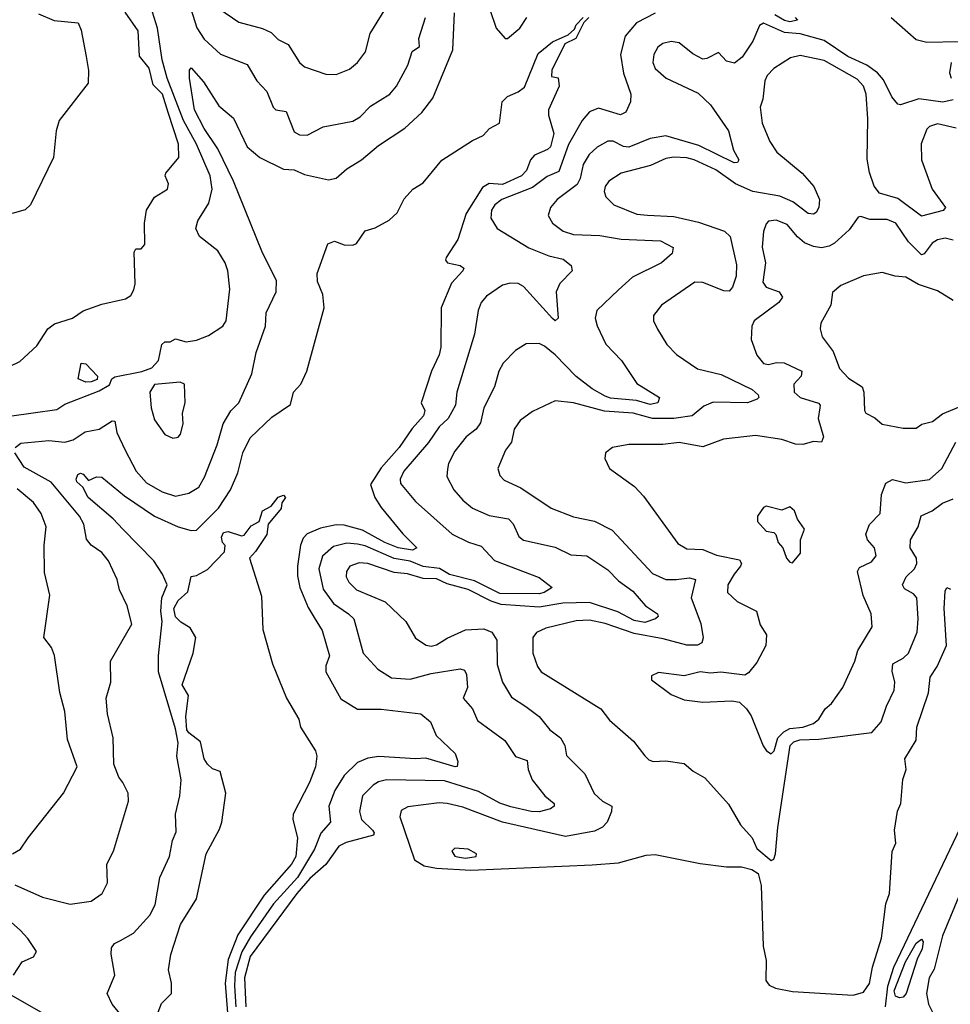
# Model space of a CAD drawing. Extents: x 1552294 to 1694791, y 811929 to 917222.
# Tile 313 of 643: x 1610594 to 1614124, y 903844 to 907577. Entities that reach past the tile are written whole.
import ezdxf

# ---------------------------------------------------------------- set-up
doc = ezdxf.new("R2010")
doc.units = 0

msp = doc.modelspace()

# ---------------------------------------------------------------- linework, layer by layer
at = {"layer": '0CON10XD'}
for points in [[(1611227.5, 907667.5), (1611265.6, 907545.6), (1611293.6, 907503.6), (1611356.3, 907446.3), (1611456.6, 907406.6), (1611493.6, 907345), (1611531.1, 907305), (1611555.8, 907245), (1611565.6, 907235.6), (1611605, 907228.6), (1611635, 907151.5), (1611655, 907140), (1611685, 907139.4), (1611745, 907170.5), (1611858.1, 907191.9), (1611885, 907209.1), (1611925, 907248.9), (1611997.5, 907295), (1612022.9, 907325), (1612066.2, 907405), (1612083.3, 907456.7), (1612110, 907475), (1612108.4, 907505), (1612133.6, 907585)], [(1610555, 906074.3), (1610735, 906098.8), (1610765, 906120), (1610895, 906170), (1610935, 906192.5), (1610943.8, 906215), (1610955, 906223.3), (1611057.3, 906242.7), (1611095, 906257.2), (1611121, 906285), (1611133.8, 906346.2), (1611145, 906355.8), (1611164.2, 906355.8), (1611185, 906366.9), (1611225, 906355.3), (1611265, 906361.4), (1611310.4, 906379.6), (1611364.6, 906415), (1611377.7, 906435), (1611391.1, 906555), (1611383.3, 906625), (1611373.3, 906655), (1611345, 906700.8), (1611275.5, 906755.5), (1611262.7, 906785), (1611269.5, 906815), (1611311.7, 906881.7), (1611324.7, 906935), (1611316.5, 906985), (1611264.8, 907105), (1611215, 907194.1), (1611153.5, 907355), (1611134, 907425), (1611117, 907545), (1611097.8, 907605)], [(1610555, 906262.5), (1610595, 906281.2), (1610658.9, 906341.1), (1610701.4, 906405), (1610725.9, 906424.1), (1610794.3, 906445.7), (1610835, 906473.3), (1610905, 906498), (1610995, 906518.8), (1611015, 906531.2), (1611027.4, 906552.6), (1611031.6, 906575), (1611028.1, 906695), (1611035, 906708.8), (1611055, 906708.8), (1611068.6, 906725), (1611067.5, 906805), (1611074.6, 906855.4), (1611106, 906904), (1611154.4, 906935), (1611158.6, 906955), (1611145.6, 906985), (1611148.5, 906995), (1611197.6, 907055), (1611196.4, 907105), (1611157.6, 907225), (1611135.2, 907295), (1611100.1, 907330.1), (1611085, 907392.5), (1611049, 907439), (1611042.9, 907535), (1610993.6, 907605)], [(1610577.5, 905955), (1610597.9, 905972.1), (1610705, 905981.5), (1610765, 905975.7), (1610796.4, 905983.6), (1610841.9, 906015), (1610895, 906024.8), (1610945, 906056.3), (1610955, 906055.5), (1610962.6, 906012.6), (1610993.9, 905945), (1611036.1, 905865), (1611075, 905821.3), (1611135, 905787.2), (1611185, 905771.2), (1611235, 905782.5), (1611273.1, 905805), (1611295, 905842.5), (1611343.5, 905965), (1611366, 906045), (1611395.2, 906094.7), (1611425.4, 906125), (1611474.5, 906235), (1611490.5, 906315), (1611526.7, 906415), (1611528.8, 906465), (1611566.3, 906545), (1611568.5, 906588.5), (1611515, 906692.9), (1611405, 906964.7), (1611345, 907086.9), (1611293.5, 907165), (1611257.6, 907235), (1611238.2, 907355), (1611238, 907385), (1611245, 907393.8), (1611290.7, 907340.7), (1611350, 907250), (1611405, 907204.2), (1611456.5, 907095), (1611505.4, 907055), (1611595, 907010), (1611635, 907007.9), (1611675, 906989.7), (1611765, 906969.7), (1611795, 906975.5), (1611835, 907011.5), (1611891.1, 907045), (1611955, 907099.6), (1612055, 907165.5), (1612119.6, 907225), (1612160.6, 907279.4), (1612237.3, 907462.7), (1612243.4, 907603.4)], [(1611349.9, 907619.9), (1611425, 907567.3), (1611515, 907543.8), (1611548.5, 907528.5), (1611575, 907501.9), (1611612.6, 907482.6), (1611655, 907414.2), (1611675, 907397.8), (1611755, 907370), (1611795, 907369.4), (1611845, 907388.9), (1611876, 907414), (1611905.4, 907454.6), (1611923.8, 907525), (1611993.1, 907636.9)], [(1612377.1, 907615), (1612401.5, 907545), (1612435, 907506), (1612445, 907505.6), (1612491.8, 907545), (1612518.1, 907585)], [(1610665, 907599.2), (1610725, 907574.4), (1610815.3, 907565.3), (1610827.2, 907537.2), (1610846.8, 907436.8), (1610855.3, 907384.7), (1610853.7, 907336.3), (1610744.3, 907195), (1610732.5, 907155), (1610722.9, 907055), (1610635.5, 906874.5), (1610615, 906855.8), (1610565, 906842.5)], [(1611025, 903747.3), (1610944.7, 903845), (1610926.2, 903885), (1610954.5, 903955), (1610940.5, 904035), (1610942.1, 904057.9), (1610953.8, 904075), (1610976, 904086), (1611025.9, 904114.1), (1611088.1, 904181.9), (1611108.3, 904221.7), (1611125.5, 904324.5), (1611162.5, 904405), (1611173.5, 904465), (1611187.6, 904497.6), (1611184.5, 904565), (1611201.1, 904635), (1611206.2, 904695), (1611189.6, 904785), (1611194.6, 904835.4), (1611185, 904888), (1611120.3, 905105), (1611120.6, 905165), (1611134.2, 905295.8), (1611129.3, 905335), (1611133, 905385), (1611153.9, 905435), (1611136, 905475), (1611103.1, 905525), (1610985.8, 905645.8), (1610948.8, 905685), (1610853.6, 905765), (1610833.9, 905805), (1610811.3, 905825), (1610808.4, 905835), (1610815, 905853.3), (1610825, 905858.2), (1610835, 905853.5), (1610855, 905830.4), (1610885, 905843.3), (1610905, 905842.2), (1610992.2, 905772.2), (1611105, 905694.7), (1611194.8, 905654.8), (1611245, 905640.3), (1611265, 905641.8), (1611348.5, 905725), (1611393.2, 905795), (1611420.9, 905859.1), (1611440.2, 905935), (1611468.2, 905991.8), (1611550.1, 906069.9), (1611621.3, 906118.7), (1611633.1, 906165), (1611660, 906195), (1611683.1, 906245), (1611715.9, 906364.1), (1611748.6, 906485), (1611743.3, 906535), (1611723.1, 906585), (1611722.3, 906615), (1611763.1, 906726.9), (1611787.6, 906737.6), (1611825, 906723.3), (1611858.3, 906721.7), (1611871.1, 906728.9), (1611904, 906776), (1611942.6, 906787.4), (1611995, 906816.5), (1612025.9, 906845), (1612052.4, 906897.6), (1612085.4, 906934.6), (1612125, 906958.6), (1612195.2, 907044.8), (1612311.3, 907118.7), (1612352.3, 907137.7), (1612375.6, 907164.4), (1612414.4, 907185), (1612424.6, 907265), (1612445, 907285.3), (1612485, 907303.1), (1612508.4, 907321.6), (1612561.1, 907448.9), (1612615, 907493.3), (1612675, 907519.4), (1612698.9, 907541.1), (1612705, 907557.8), (1612730.8, 907585)], [(1612753.3, 907585), (1612734.2, 907565.8), (1612703.8, 907505), (1612662, 907485), (1612612.5, 907385), (1612611.7, 907361.7), (1612637, 907357), (1612640, 907325), (1612600, 907235), (1612600, 907215), (1612620.5, 907145), (1612607.1, 907095), (1612596.7, 907085), (1612546.2, 907063.8), (1612531.4, 907045), (1612516.7, 907005), (1612497.5, 906985), (1612425, 906951.7), (1612375, 906956.1), (1612349.6, 906940.4), (1612288.1, 906841.9), (1612256.4, 906743.6), (1612211.4, 906675), (1612209.2, 906665), (1612216.7, 906655), (1612265, 906645.4), (1612278.2, 906635), (1612275.4, 906625), (1612232.4, 906577.6), (1612192.4, 906485), (1612191.2, 906335), (1612185, 906306.2), (1612156.7, 906245), (1612116.8, 906125), (1612130.9, 906095), (1612125.2, 906075), (1612083.1, 906026.9), (1612033.6, 905955), (1611965, 905877.8), (1611924.3, 905815), (1611940.9, 905765), (1611965, 905727.3), (1612047.7, 905627.8), (1612100, 905575), (1612084.5, 905565.5), (1612030, 905575), (1611979.2, 905595), (1611895, 905642.2), (1611825, 905661.3), (1611795, 905661.6), (1611735, 905649.8), (1611685, 905628.1), (1611669.2, 905610.8), (1611658.7, 905585), (1611647.4, 905505), (1611648.4, 905468.4), (1611656.5, 905425), (1611688.1, 905348.1), (1611711.2, 905311.2), (1611742, 905262), (1611769.2, 905165), (1611755, 905127.5), (1611755.6, 905105), (1611812.4, 905002.4), (1611875, 904963.6), (1611965, 904963.1), (1612115.4, 904945.4), (1612152.5, 904915), (1612173.5, 904863.5), (1612245.6, 904795), (1612256, 904765), (1612253.8, 904746.2), (1612245.4, 904744.6), (1612135, 904777.5), (1612095, 904774.8), (1611956.1, 904783.9), (1611915, 904776.9), (1611875, 904761.6), (1611825, 904712), (1611789.5, 904655), (1611766.9, 904595), (1611772.9, 904535), (1611736.4, 904493.6), (1611712.4, 904432.4), (1611648.1, 904325), (1611557.4, 904225), (1611469.5, 904100.5), (1611436.4, 904043.6), (1611411.9, 903965), (1611408.5, 903915), (1611413.6, 903835)], [(1613005, 907601), (1612933.5, 907565), (1612890.7, 907515), (1612872.7, 907445), (1612884.4, 907374.4), (1612912.5, 907295), (1612910.4, 907265), (1612893.6, 907226.4), (1612873.2, 907216.8), (1612789, 907241), (1612755, 907227.1), (1612727.3, 907195), (1612676.1, 907103.9), (1612638.8, 907001.2), (1612595, 906982.4), (1612539.6, 906940.4), (1612423.3, 906895), (1612396.2, 906875), (1612384.1, 906855), (1612381.5, 906825), (1612405.3, 906785.3), (1612525, 906712.2), (1612601.2, 906681.2), (1612655, 906669.2), (1612686, 906645), (1612689.2, 906625), (1612643.3, 906576.7), (1612629.1, 906545), (1612636.5, 906445), (1612625, 906435.8), (1612615, 906444.3), (1612505.6, 906565.6), (1612485, 906576.3), (1612455, 906577.7), (1612425, 906570.4), (1612365, 906529.4), (1612345, 906504.2), (1612332.9, 906475), (1612319.7, 906385), (1612251.9, 906165), (1612246.6, 906115), (1612218.9, 906065), (1612185, 906033.3), (1612145, 905973.8), (1612050.8, 905865), (1612037.5, 905835), (1612038.5, 905818.5), (1612095, 905750.9), (1612235, 905627.2), (1612296.4, 905596.4), (1612345, 905581.1), (1612395, 905526.3), (1612565, 905462.9), (1612613.8, 905425), (1612583.8, 905405), (1612565, 905400.3), (1612415, 905401.6), (1612319.2, 905449.2), (1612225, 905474.1), (1612186.6, 905496.6), (1612125, 905503.6), (1612075, 905524.5), (1612015, 905534.5), (1611905, 905581.8), (1611875, 905589), (1611835, 905592.1), (1611785, 905579.6), (1611743, 905543), (1611728.4, 905495), (1611745, 905418.5), (1611783.9, 905363.9), (1611841.8, 905325), (1611861.2, 905305), (1611896.9, 905175), (1611952.5, 905115), (1612005, 905082.1), (1612075, 905076.4), (1612155, 905098.6), (1612265, 905116.5), (1612281.3, 905111.3), (1612289.1, 905095), (1612292.1, 905045), (1612275.6, 905005), (1612312.2, 904965), (1612330.5, 904920.5), (1612433.8, 904845), (1612474.2, 904784.2), (1612518.8, 904768.8), (1612523.3, 904735), (1612538.5, 904695), (1612585.5, 904635), (1612621.4, 904605), (1612621.4, 904595), (1612608, 904585), (1612565, 904574), (1612534.7, 904575.3), (1612456.5, 904593.5), (1612415, 904606.5), (1612335, 904651.1), (1612205, 904691), (1611985, 904695.2), (1611955, 904687.8), (1611934.5, 904675), (1611894.7, 904635), (1611883.3, 904575), (1611890.7, 904545), (1611932.5, 904505), (1611938.4, 904495), (1611935.5, 904485), (1611832.2, 904457.8), (1611805, 904443.4), (1611755.2, 904374.8), (1611695, 904321.3), (1611644.8, 904265), (1611468.5, 904025), (1611447, 903945), (1611452.3, 903835)], [(1613535.8, 907585), (1613544, 907575), (1613515, 907569.3), (1613495, 907573.8), (1613458.2, 907595)], [(1613899.2, 907585), (1613995, 907502.2), (1614035, 907491.4), (1614155, 907493.8)], [(1614135, 907273.3), (1614095.3, 907264.7), (1614005, 907276.5), (1613935, 907253.9), (1613925, 907257.2), (1613901.9, 907285), (1613870.9, 907349.1), (1613848.4, 907375), (1613806.9, 907405), (1613735, 907437.7), (1613645, 907497.8), (1613555, 907523.6), (1613495, 907527.8), (1613415, 907563.6), (1613400.5, 907555), (1613375.3, 907495), (1613335, 907435.4), (1613305, 907412.7), (1613275, 907419.1), (1613245, 907452.9), (1613200.7, 907429.3), (1613185, 907427.5), (1613147.7, 907447.7), (1613095, 907489.6), (1613065, 907494.6), (1613033.2, 907486.8), (1613015, 907473.3), (1612998.9, 907445), (1612996.1, 907415), (1613005, 907391.4), (1613045.7, 907355), (1613167.8, 907297.8), (1613215, 907253.6), (1613282.7, 907155), (1613301.9, 907081.9), (1613322, 907045), (1613316.7, 907035), (1613303.7, 907033.7), (1613170.3, 907100.3), (1613045, 907136.7), (1612985, 907125.9), (1612905, 907093.9), (1612885, 907095.6), (1612845, 907116.8), (1612825, 907116.4), (1612785, 907094.1), (1612754.2, 907065.8), (1612731.5, 907028.5), (1612719.4, 906975), (1612708.1, 906951.9), (1612632.9, 906895), (1612607.5, 906865), (1612598.9, 906835), (1612615.7, 906805), (1612655, 906775.4), (1612695, 906763.1), (1612795, 906758.7), (1612875, 906744.3), (1613025, 906738.2), (1613072.7, 906712.7), (1613069.3, 906690.7), (1613028.5, 906655), (1612919, 906601), (1612865, 906553.3), (1612782.9, 906475), (1612777.5, 906445), (1612785, 906416.2), (1612817.4, 906347.4), (1612876.5, 906285), (1612935, 906198), (1613020.8, 906145), (1613014.2, 906125), (1612985, 906117.5), (1612933.1, 906133.1), (1612835, 906142.3), (1612815, 906149.1), (1612765, 906177.7), (1612704.5, 906224.5), (1612625, 906306.8), (1612585, 906339.5), (1612565, 906348.9), (1612515, 906348.6), (1612475, 906323.1), (1612427.5, 906275), (1612411.2, 906245), (1612394.6, 906185), (1612354.4, 906105.6), (1612341.4, 906048.6), (1612326.1, 906025), (1612287.9, 905995), (1612245, 905941.1), (1612221.2, 905895), (1612216.8, 905873.2), (1612214.7, 905844.7), (1612241.2, 905795), (1612275.4, 905755), (1612311.1, 905725), (1612375, 905697.5), (1612448.1, 905685), (1612465.6, 905665.6), (1612487.6, 905617.6), (1612505, 905603.9), (1612625, 905577.3), (1612685, 905548.2), (1612745, 905544.7), (1612825, 905490.9), (1612865, 905449.2), (1612920.4, 905410.4), (1612967.3, 905355), (1613014, 905325), (1613015.8, 905315), (1613005.8, 905305), (1612965, 905292.3), (1612925, 905299.5), (1612862.4, 905332.4), (1612755, 905367.8), (1612654.9, 905365.1), (1612565, 905350), (1612420.3, 905360.3), (1612382.5, 905372.5), (1612295, 905417.4), (1612215, 905438.6), (1612175, 905457.1), (1612125, 905458.4), (1612065, 905476), (1612015, 905481), (1611914.8, 905515.2), (1611882.2, 905517.8), (1611846.9, 905505), (1611833.8, 905485), (1611832.9, 905465), (1611842.7, 905445), (1611871.9, 905415), (1611980.5, 905370.5), (1612058.9, 905295), (1612095, 905232.9), (1612135.4, 905205.4), (1612155, 905202.1), (1612175, 905206.9), (1612215, 905232.9), (1612285.5, 905264.5), (1612355, 905267.4), (1612384.7, 905255), (1612404.4, 905225), (1612405, 905132.5), (1612425.3, 905065.3), (1612459.1, 905009.1), (1612513.5, 904973.5), (1612564.3, 904935), (1612605.6, 904885), (1612645, 904854.4), (1612662.5, 904825), (1612667.9, 904787.9), (1612737.8, 904717.8), (1612773.4, 904643.4), (1612804.2, 904615), (1612839.6, 904595), (1612839.2, 904575), (1612822.9, 904535), (1612805, 904515.4), (1612775, 904501.1), (1612665, 904480.3), (1612425, 904535.3), (1612275, 904591.2), (1612215, 904605.8), (1612185, 904607.5), (1612066.5, 904593.5), (1612041.5, 904578.5), (1612035.5, 904555), (1612091.9, 904391.9), (1612128.8, 904368.8), (1612175, 904360.1), (1612305, 904352.5), (1612765, 904372.6), (1612865, 904380.3), (1612970.6, 904409.4), (1613005, 904411.8), (1613175, 904377.9), (1613275.3, 904365.3), (1613332.5, 904365), (1613371.2, 904355), (1613395, 904340.6), (1613406.1, 904295), (1613413.8, 904065), (1613425, 904010), (1613424.3, 903935), (1613436.7, 903916.7), (1613460.6, 903905), (1613525, 903892.5), (1613755, 903879.6), (1613795, 903889.8), (1613817.3, 903922.7), (1613829.5, 903985), (1613863.3, 904095), (1613880, 904225), (1613893.3, 904265), (1613903, 904423), (1613917.5, 904455), (1613912.5, 904505), (1613923.6, 904576.4), (1613936.2, 904605), (1613943.6, 904696.4), (1613956, 904735), (1613951.2, 904775), (1613994.5, 904845.5), (1613997.7, 904895), (1614041.5, 905025), (1614048.2, 905085), (1614073.6, 905125), (1614109.5, 905205), (1614100.2, 905345), (1614105, 905410), (1614111.2, 905425), (1614125, 905418.6)], [(1614145.9, 907165.9), (1614075, 907181.8), (1614045, 907171.5), (1614035, 907161.4), (1614013.1, 907106.9), (1614015.4, 907045), (1614055.3, 906935), (1614105.7, 906865), (1614096.9, 906853.1), (1614015, 906832.7), (1613925, 906899.2), (1613855, 906918.7), (1613835.6, 906945.6), (1613817.2, 906997.2), (1613808.1, 907048.1), (1613811.3, 907201.3), (1613804.4, 907295), (1613794.2, 907325), (1613771.2, 907351.2), (1613645, 907421.6), (1613555, 907441.4), (1613518.3, 907431.7), (1613455, 907391.9), (1613429.4, 907365), (1613420.6, 907345), (1613412.9, 907275), (1613402.9, 907245), (1613410, 907185), (1613439.1, 907115), (1613466.4, 907075), (1613562.7, 906995), (1613606.4, 906945), (1613628.1, 906895), (1613625.6, 906865), (1613615, 906846), (1613605, 906839.4), (1613585, 906842.3), (1613526.5, 906886.5), (1613477.4, 906907.4), (1613375, 906926), (1613309.5, 906955), (1613235, 907007.6), (1613151.9, 907045), (1613125, 907053.6), (1613075, 907055.3), (1613045, 907050.4), (1612986.2, 907023.8), (1612875, 906995.6), (1612828.6, 906965), (1612814.5, 906945), (1612811.1, 906925), (1612817.1, 906905), (1612847.5, 906875), (1612935, 906839.1), (1612975, 906835.3), (1613075, 906830.2), (1613169, 906809), (1613266.9, 906775), (1613288.5, 906755), (1613313, 906647), (1613311.6, 906605), (1613297.3, 906562.7), (1613285, 906548.1), (1613265, 906548.5), (1613185, 906580), (1613155, 906581.5), (1613028.6, 906495), (1612998.6, 906455), (1612998.6, 906435), (1613013.6, 906403.6), (1613048.9, 906345), (1613085, 906307.8), (1613165, 906253.1), (1613255, 906231.6), (1613372.5, 906175), (1613395.8, 906155), (1613398, 906145), (1613391.1, 906138.9), (1613355, 906124.2), (1613225, 906127.5), (1613188.7, 906111.3), (1613144.4, 906075.6), (1613075, 906064.5), (1612995, 906065.1), (1612920.8, 906085), (1612812.7, 906092.7), (1612695, 906124), (1612625, 906131.9), (1612538.6, 906091.4), (1612492.3, 906057.7), (1612470, 906025), (1612459.1, 905975), (1612436.5, 905945), (1612407.1, 905875), (1612415, 905848.8), (1612431.7, 905831.7), (1612495, 905802.7), (1612610, 905725), (1612695, 905692.1), (1612775, 905675.4), (1612841.6, 905641.6), (1612995, 905477.5), (1613045, 905455.3), (1613084.8, 905455.2)], [(1614127.5, 907415), (1614120.8, 907375), (1614127.3, 907355)], [(1614135, 906740.7), (1614105, 906749.1), (1614075, 906742.9), (1614055, 906729.6), (1614025, 906688.8), (1614015, 906685.4), (1613964.9, 906734.9), (1613916.9, 906805), (1613885, 906820), (1613819.4, 906819.4), (1613785, 906831.4), (1613775, 906828.8), (1613740.1, 906779.9), (1613685, 906729.7), (1613665, 906718.3), (1613635, 906712.5), (1613605, 906716.5), (1613571.6, 906731.6), (1613544.2, 906754.2), (1613505, 906800.8), (1613463.2, 906816.8), (1613435, 906812.5), (1613425, 906803.3), (1613415.5, 906774.5), (1613410.7, 906715), (1613422.5, 906655), (1613412.3, 906582.3), (1613425, 906562.5), (1613475.5, 906545), (1613487.3, 906525), (1613473.8, 906505), (1613380, 906435), (1613371.4, 906415), (1613369.2, 906365), (1613390, 906305), (1613415, 906273.6), (1613435, 906270), (1613465, 906277.5), (1613494.2, 906275.8), (1613560.4, 906245), (1613558.5, 906225), (1613530.9, 906195), (1613532, 906165), (1613554.3, 906145), (1613623.6, 906123.6), (1613630.6, 906115), (1613629.6, 906105), (1613622.5, 906065), (1613643.1, 905995), (1613635, 905975.6), (1613605, 905977.7), (1613565, 905966.8), (1613537.4, 905967.4), (1613485, 905985.3), (1613385, 906000.9), (1613263.3, 905986.7), (1613185, 905957.7), (1613095, 905974.6), (1613033.7, 905966.3), (1612905, 905967.1), (1612842.5, 905955), (1612816.2, 905935), (1612813.9, 905913.9), (1612831.2, 905875), (1612926.7, 905806.7), (1612960.7, 905770.7), (1613090.9, 905590.9), (1613125, 905571.1), (1613185, 905568.1), (1613236.9, 905546.9), (1613325, 905528.8), (1613331.5, 905515), (1613328, 905505), (1613304.5, 905475.5), (1613280, 905435), (1613279.5, 905405), (1613315, 905371.2), (1613388.9, 905335), (1613403, 905283), (1613426.4, 905245), (1613424.6, 905205), (1613390.1, 905139.9), (1613358.8, 905101.2), (1613345, 905092.5), (1613253, 905103), (1613215, 905099.4), (1613175, 905104.4), (1613115, 905090), (1613017.7, 905102.3), (1612990.7, 905089.3), (1612990, 905075), (1613065, 905019.4), (1613115, 904998.1), (1613185, 904989.4), (1613295, 904994.2), (1613325, 904990), (1613351.2, 904965), (1613368.3, 904938.3), (1613414.4, 904824.4), (1613426.2, 904805), (1613444, 904794), (1613455.4, 904805), (1613470.4, 904855), (1613492.3, 904877.7), (1613515, 904890.5), (1613565, 904894.8), (1613605, 904908.5), (1613625.7, 904925), (1613649.2, 904965), (1613674, 904985), (1613715.8, 905045), (1613762.2, 905145), (1613773.3, 905185), (1613827.3, 905275), (1613823.5, 905325), (1613793.5, 905393.5), (1613772.1, 905485), (1613779.8, 905500.2), (1613825, 905522.2), (1613842.7, 905545), (1613836.7, 905575), (1613810, 905605), (1613804, 905626), (1613817.2, 905662.8), (1613857.8, 905705), (1613863, 905777), (1613879.7, 905820.3), (1613905, 905833.6), (1613955, 905821.8), (1614045, 905833.9), (1614091.4, 905875), (1614145, 905975.9)], [(1614135, 906512.9), (1614075, 906548.9), (1614002.9, 906572.9), (1613955, 906601.4), (1613915, 906604.4), (1613865, 906618.9), (1613795, 906606.5), (1613709.3, 906569.3), (1613677.1, 906542.9), (1613670.6, 906495), (1613633.4, 906426.6), (1613630, 906405), (1613638.6, 906375), (1613679.5, 906319.5), (1613704, 906254), (1613737.6, 906217.6), (1613789.5, 906185), (1613796.2, 906165), (1613798.6, 906095), (1613804.2, 906085), (1613838, 906068), (1613865, 906044.2), (1613945, 906028.9), (1613995, 906028.6)], [(1610845, 906202.9), (1610815.6, 906215.6), (1610826.7, 906275), (1610845, 906272.5), (1610889.2, 906225), (1610887.5, 906212.5), (1610865, 906204), (1610845, 906202.9)], [(1611175, 905990), (1611195, 905993.8), (1611204.3, 906005.7), (1611214.2, 906045), (1611211.9, 906085), (1611221.1, 906125), (1611218.6, 906195), (1611202.5, 906202.5), (1611105.5, 906194.5), (1611087.1, 906165), (1611092.9, 906105), (1611105, 906060), (1611144.4, 906004.4), (1611175, 905990)], [(1613995, 906028.6), (1614016.6, 906043.4), (1614056.8, 906053.2), (1614095, 906082.5), (1614243.8, 906145)], [(1610575, 904297.8), (1610680.9, 904250.9), (1610785, 904223.8), (1610865, 904235.7), (1610907.5, 904265), (1610927.1, 904305), (1610924.5, 904375), (1610950, 904425), (1611006.8, 904615), (1611005.1, 904645.1), (1610985, 904684.6), (1610970, 904705), (1610950.9, 904755), (1610948.9, 904855), (1610927.1, 904945), (1610921.8, 905005), (1610939.6, 905065), (1610938.5, 905145), (1611020, 905285), (1611001.4, 905355), (1610972.9, 905415), (1610964.3, 905455), (1610930.8, 905525), (1610905, 905557.1), (1610865.4, 905585.4), (1610847, 905607), (1610836.9, 905665), (1610821.2, 905695), (1610713.4, 905823.4), (1610611.1, 905881.1), (1610575.4, 905935)], [(1610566.7, 904415), (1610597.6, 904432.4), (1610626.6, 904475), (1610760.4, 904645), (1610812.5, 904745), (1610775, 904848.8), (1610764.7, 904954.7), (1610746.7, 905026.7), (1610726.2, 905166.2), (1610715, 905196.7), (1610685.8, 905235), (1610708.9, 905395), (1610688.7, 905481.3), (1610686.9, 905585), (1610694.4, 905655), (1610675.9, 905705), (1610646, 905746), (1610585, 905798.9)], [(1611100.9, 903765), (1611132.4, 903847.6), (1611169.6, 903885), (1611169.5, 903925), (1611158.4, 903975), (1611167, 904033), (1611203.4, 904146.6), (1611265, 904244.4), (1611301.8, 904415), (1611352.2, 904507.8), (1611360.8, 904535), (1611376.1, 904645), (1611355, 904727.5), (1611325, 904737.1), (1611306.1, 904755), (1611294.4, 904775), (1611279.5, 904839.5), (1611235, 904872.9), (1611227.5, 904885), (1611223.8, 904935), (1611233.9, 905015), (1611210, 905055), (1611252.5, 905175), (1611262.7, 905235), (1611241.3, 905271.3), (1611205, 905292.9), (1611185, 905313.3), (1611179.1, 905345), (1611195.8, 905375), (1611232.1, 905407.9), (1611244.1, 905465.9), (1611265, 905470), (1611306.9, 905493.1), (1611370.7, 905559.3), (1611373, 905583), (1611363.8, 905595), (1611360, 905615), (1611367, 905633), (1611385, 905636.7), (1611435, 905620), (1611445, 905623.3), (1611472, 905658), (1611502.5, 905675), (1611515.5, 905714.5), (1611547.4, 905732.6), (1611575, 905766.9), (1611595, 905774.2), (1611602.9, 905765), (1611588.6, 905745), (1611586.4, 905723.6), (1611536.7, 905665), (1611531.4, 905625), (1611488.7, 905561.3), (1611466.2, 905535), (1611511.7, 905391.7), (1611516.2, 905265), (1611552.5, 905135), (1611605.6, 905005), (1611652.9, 904925), (1611658.6, 904895), (1611716.2, 904805), (1611721.2, 904785), (1611715.6, 904745), (1611693.6, 904685), (1611630.9, 904565), (1611629.7, 904545), (1611648, 904475), (1611641.8, 904405), (1611624.5, 904375), (1611521.5, 904258.5), (1611421.8, 904108.2), (1611385.3, 904014.7), (1611373.5, 903925), (1611382.4, 903812.4)], [(1613084.8, 905455.2), (1613135, 905461.3), (1613156.9, 905455), (1613141.7, 905385), (1613178.1, 905288.1), (1613186.3, 905233.7), (1613182, 905215), (1613165, 905205.6), (1613125, 905206.1), (1613035, 905230.4), (1612925, 905249.4), (1612815, 905288.1), (1612755, 905301), (1612705, 905298.5), (1612590.1, 905269.9), (1612555, 905254.3), (1612540.5, 905235), (1612540, 905175), (1612558.2, 905125), (1612572.5, 905105), (1612798.1, 904965), (1612831.2, 904921.2), (1612922.2, 904842.2), (1612965, 904786), (1612980.9, 904770.9), (1612997.5, 904765), (1613045, 904767.2), (1613115, 904757.5), (1613148.5, 904728.5), (1613193, 904703), (1613282.7, 904602.7), (1613328.6, 904525), (1613372.5, 904475), (1613390, 904435), (1613445, 904389.5), (1613455, 904394.5), (1613461, 904415), (1613469.4, 904515), (1613517, 904825), (1613530.4, 904839.6), (1613552.8, 904847.2), (1613625, 904849.7), (1613826, 904875), (1613861.8, 904915), (1613881.5, 904975), (1613910.7, 905035), (1613914, 905065), (1613902.9, 905107.1), (1613906.4, 905135), (1613945, 905156.2), (1613965, 905175.7), (1613997.9, 905255), (1614002, 905305), (1613996.8, 905385), (1613985, 905400.4), (1613949.9, 905419.9), (1613942.7, 905435), (1613956.2, 905465), (1613988.2, 905495), (1613997.5, 905515), (1613996, 905536), (1613971.8, 905575), (1613973.1, 905605), (1614001.5, 905655), (1614014, 905696), (1614055.6, 905714.4), (1614095, 905744.7), (1614135, 905760.6)], [(1613525, 905517.5), (1613556, 905555), (1613556, 905605), (1613571.2, 905645), (1613543.9, 905683.9), (1613533.3, 905715), (1613515, 905730), (1613485, 905717.5), (1613425, 905732.5), (1613415, 905727.5), (1613392.5, 905695), (1613393.3, 905675), (1613425, 905637.5), (1613455, 905632.5), (1613462.5, 905625), (1613471.2, 905595), (1613488.8, 905575), (1613503.3, 905535), (1613515, 905520), (1613525, 905517.5)], [(1613877.6, 903835), (1613886.8, 903913.2), (1613910.4, 903985), (1614189.3, 904570.7)], [(1612285, 904398.7), (1612325, 904404.6), (1612326.2, 904415), (1612295, 904431.9), (1612245, 904436), (1612232.9, 904425), (1612245, 904405.8), (1612255, 904402.9), (1612285, 904398.7)], [(1610570, 903955), (1610603.3, 904005), (1610645.8, 904024.2), (1610657.5, 904045), (1610625, 904094.4), (1610595.3, 904125), (1610458.9, 904245)], [(1614155, 904250), (1614095, 904104.2), (1614062.5, 903977.5), (1614044.3, 903945), (1614033.8, 903885), (1614041.5, 903845), (1614089.3, 903749.3), (1614105, 903731.9), (1614159.2, 903695)], [(1613931.3, 903868.7), (1613916.5, 903875), (1613911.5, 903895), (1613953.8, 904005), (1613995, 904075.9), (1614015, 904090.8), (1614021.1, 904081.1), (1614017.8, 904055), (1613998.6, 904015), (1613956.7, 903885), (1613945, 903871), (1613931.3, 903868.7)], [(1610534.3, 903895), (1610885, 903694.1)]]:
    msp.add_lwpolyline(points, dxfattribs=at)

doc.saveas('drawing.dxf')
